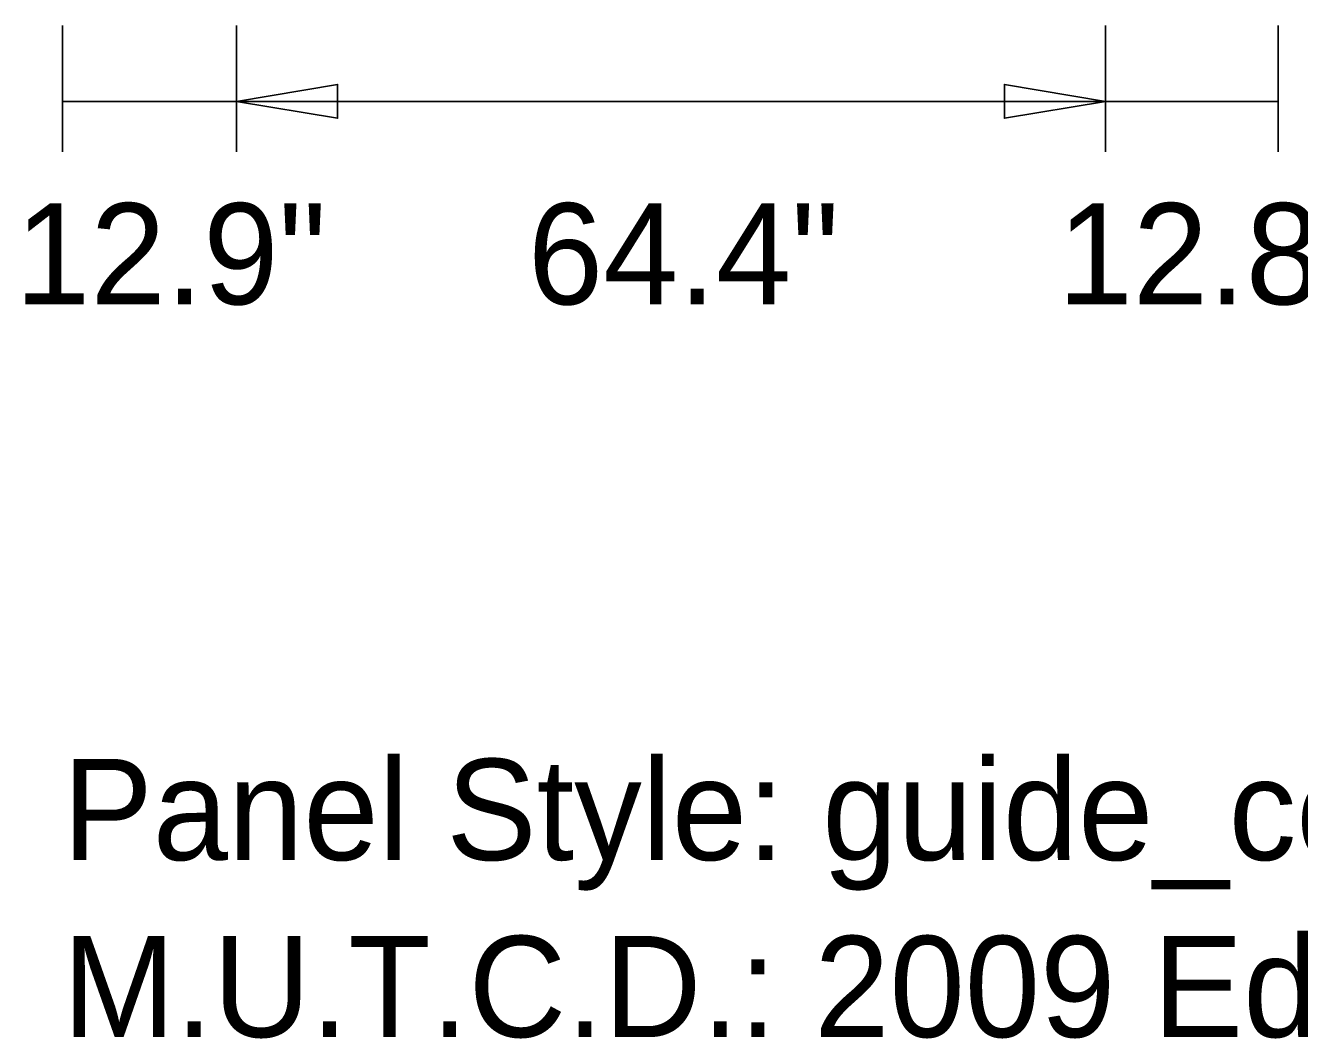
# Model space of a CAD drawing. Extents: x 1806251 to 1809821, y 414895 to 422886.
# Drawn here: x 1809677.117 to 1809678.061, y 414991.213 to 414991.964 of the extents above; entities that cross this region are included whole.
import ezdxf

# ---------------------------------------------------------------- set-up
doc = ezdxf.new("R2010")
doc.units = 0
doc.layers.add('GSDIMS', color=7, linetype='Continuous')

msp = doc.modelspace()

# ---------------------------------------------------------------- linework, layer by layer
at = {"layer": 'GSDIMS'}
for p, q in [((1809677.14459, 414991.96382), (1809677.14459, 414991.87007)), ((1809677.27345, 414991.96382), (1809677.27345, 414991.87007)), ((1809677.27345, 414991.96382), (1809677.27345, 414991.87007)), ((1809677.91759, 414991.96382), (1809677.91759, 414991.87007)), ((1809677.91759, 414991.96382), (1809677.91759, 414991.87007)), ((1809678.04559, 414991.96382), (1809678.04559, 414991.87007)), ((1809677.14459, 414991.90757), (1809677.27345, 414991.90757)), ((1809677.27345, 414991.90757), (1809677.91759, 414991.90757)), ((1809677.91759, 414991.90757), (1809678.04559, 414991.90757))]:
    msp.add_line(p, q, dxfattribs=at)
for points in [[(1809677.27345, 414991.90757), (1809677.34845, 414991.92007), (1809677.34845, 414991.89507)], [(1809677.91759, 414991.90757), (1809677.84259, 414991.92007), (1809677.84259, 414991.89507)]]:
    msp.add_lwpolyline(points, close=True, dxfattribs=at)

# ---------------------------------------------------------------- texts
for s, p in [('12.9"', (1809677.10945, 414991.75707)), ('64.4"', (1809677.48945, 414991.75707)), ('12.8"', (1809677.88209, 414991.75707)), ('Panel Style: guide_con_circular.ssi', (1809677.14459, 414991.34507)), ('M.U.T.C.D.: 2009 Edition', (1809677.14459, 414991.21382))]:
    msp.add_text(s, height=0.075, dxfattribs=at).set_placement(p)

doc.saveas('drawing.dxf')
